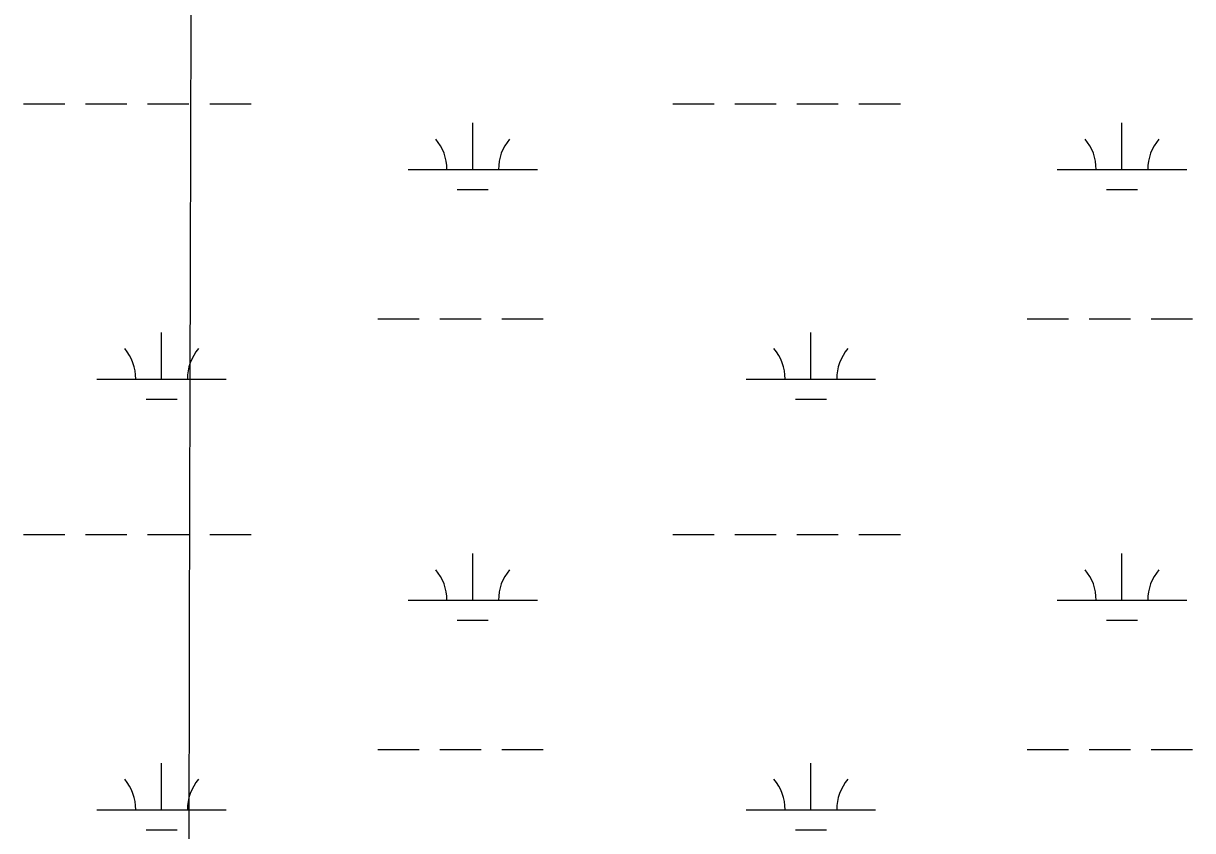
# Model space of a CAD drawing. Extents: x 3161564 to 3199464, y 849354 to 874788.
# Drawn here: x 3186585 to 3187489, y 866138 to 866762 of the extents above; entities that cross this region are included whole.
import ezdxf

# ---------------------------------------------------------------- set-up
doc = ezdxf.new("R2010")
doc.units = 0
doc.layers.add('V-GRID-MAJR', color=7, linetype='Continuous')
doc.layers.add('V-WETL-SWMP', color=7, linetype='Continuous')

msp = doc.modelspace()

# ---------------------------------------------------------------- linework, layer by layer
at = {"layer": 'V-GRID-MAJR'}
msp.add_spline([(3186683.235, 854762.214), (3186699.099, 860821.649), (3186714.971, 866884.169), (3186730.843, 872946.731), (3186730.8510000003, 872949.773)], degree=3, dxfattribs=at)
at = {"layer": 'V-WETL-SWMP'}
for p, q in [((3186584.956576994, 866699.5182722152), (3186616.956576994, 866699.5182722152)), ((3186632.956576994, 866699.5182722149), (3186664.956576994, 866699.5182722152)), ((3186680.956576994, 866699.5182722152), (3186712.956576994, 866699.5182722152)), ((3186728.956576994, 866699.5182722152), (3186760.956576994, 866699.5182722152)), ((3187086.864576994, 866699.5182722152), (3187118.864576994, 866699.5182722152)), ((3187134.864576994, 866699.5182722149), (3187166.864576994, 866699.5182722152)), ((3187182.864576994, 866699.5182722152), (3187214.864576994, 866699.5182722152)), ((3187230.864576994, 866699.5182722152), (3187262.864576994, 866699.5182722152)), ((3186932.272576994, 866648.7762722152), (3186932.272576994, 866684.7762722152)), ((3187434.180576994, 866648.7762722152), (3187434.180576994, 866684.7762722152)), ((3186882.272576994, 866648.7762722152), (3186982.272576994, 866648.7762722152)), ((3187384.180576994, 866648.7762722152), (3187484.180576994, 866648.7762722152)), ((3186920.272576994, 866633.3452722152), (3186944.2725769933, 866633.3452722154)), ((3187422.180576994, 866633.3452722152), (3187446.1805769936, 866633.3452722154)), ((3186858.864576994, 866533.3442722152), (3186890.864576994, 866533.3442722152)), ((3186906.864576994, 866533.3442722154), (3186938.864576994, 866533.3442722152)), ((3186954.864576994, 866533.3442722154), (3186986.864576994, 866533.3442722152)), ((3187360.772576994, 866533.3442722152), (3187392.772576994, 866533.3442722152)), ((3187408.772576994, 866533.3442722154), (3187440.772576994, 866533.3442722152)), ((3187456.772576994, 866533.3442722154), (3187488.772576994, 866533.3442722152)), ((3186691.800576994, 866486.9142722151), (3186691.800576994, 866522.9142722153)), ((3187193.708576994, 866486.9142722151), (3187193.708576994, 866522.9142722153)), ((3186641.800576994, 866486.9142722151), (3186741.800576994, 866486.9142722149)), ((3187143.708576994, 866486.9142722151), (3187243.708576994, 866486.9142722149)), ((3186679.800576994, 866471.4832722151), (3186703.8005769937, 866471.4832722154)), ((3187181.708576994, 866471.4832722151), (3187205.7085769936, 866471.4832722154)), ((3186584.956576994, 866366.8432722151), (3186616.956576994, 866366.8432722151)), ((3186632.956576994, 866366.8432722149), (3186664.956576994, 866366.8432722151)), ((3186680.956576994, 866366.8432722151), (3186712.956576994, 866366.8432722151)), ((3186728.956576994, 866366.8432722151), (3186760.956576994, 866366.8432722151)), ((3187086.864576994, 866366.8432722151), (3187118.864576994, 866366.8432722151)), ((3187134.864576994, 866366.8432722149), (3187166.864576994, 866366.8432722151)), ((3187182.864576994, 866366.8432722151), (3187214.864576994, 866366.8432722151)), ((3187230.864576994, 866366.8432722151), (3187262.864576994, 866366.8432722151)), ((3186932.272576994, 866316.1012722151), (3186932.272576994, 866352.1012722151)), ((3187434.180576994, 866316.1012722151), (3187434.180576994, 866352.1012722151)), ((3186882.272576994, 866316.1012722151), (3186982.272576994, 866316.1012722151)), ((3187384.180576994, 866316.1012722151), (3187484.180576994, 866316.1012722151)), ((3186920.272576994, 866300.6702722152), (3186944.2725769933, 866300.6702722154)), ((3187422.180576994, 866300.6702722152), (3187446.1805769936, 866300.6702722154)), ((3186858.864576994, 866200.6692722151), (3186890.864576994, 866200.6692722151)), ((3186906.864576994, 866200.6692722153), (3186938.864576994, 866200.6692722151)), ((3186954.864576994, 866200.6692722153), (3186986.864576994, 866200.6692722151)), ((3187360.772576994, 866200.6692722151), (3187392.772576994, 866200.6692722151)), ((3187408.772576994, 866200.6692722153), (3187440.772576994, 866200.6692722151)), ((3187456.772576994, 866200.6692722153), (3187488.772576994, 866200.6692722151)), ((3186691.800576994, 866154.2392722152), (3186691.800576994, 866190.2392722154)), ((3187193.708576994, 866154.2392722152), (3187193.708576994, 866190.2392722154)), ((3186641.800576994, 866154.2392722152), (3186741.800576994, 866154.2392722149)), ((3187143.708576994, 866154.2392722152), (3187243.708576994, 866154.2392722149)), ((3186679.800576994, 866138.8082722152), (3186703.8005769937, 866138.8082722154)), ((3187181.708576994, 866138.8082722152), (3187205.7085769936, 866138.8082722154))]:
    msp.add_line(p, q, dxfattribs=at)
for centre, radius, start, end in [((3186877.029640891, 866649.2510753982), 35.24628790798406, 359.2281799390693, 40.771838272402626), ((3186987.515513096, 866649.2510753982), 35.24628790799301, 139.2281769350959, 180.77183526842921), ((3187378.937640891, 866649.2510753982), 35.24628790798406, 359.2281799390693, 40.771838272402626), ((3187489.423513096, 866649.2510753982), 35.24628790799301, 139.2281769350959, 180.77183526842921), ((3186636.557640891, 866487.3890753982), 35.24628790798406, 359.2281799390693, 40.771838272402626), ((3186747.043513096, 866487.3890753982), 35.24628790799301, 139.2281769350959, 180.77183526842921), ((3187138.4656408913, 866487.3890753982), 35.24628790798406, 359.2281799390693, 40.771838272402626), ((3187248.9515130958, 866487.3890753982), 35.24628790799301, 139.2281769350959, 180.77183526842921), ((3186877.029640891, 866316.5760753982), 35.24628790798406, 359.2281799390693, 40.771838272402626), ((3186987.515513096, 866316.5760753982), 35.24628790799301, 139.2281769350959, 180.77183526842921), ((3187378.937640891, 866316.5760753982), 35.24628790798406, 359.2281799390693, 40.771838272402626), ((3187489.423513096, 866316.5760753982), 35.24628790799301, 139.2281769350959, 180.77183526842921), ((3186636.557640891, 866154.7140753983), 35.24628790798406, 359.2281799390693, 40.771838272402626), ((3186747.043513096, 866154.7140753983), 35.24628790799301, 139.2281769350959, 180.77183526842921), ((3187138.4656408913, 866154.7140753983), 35.24628790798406, 359.2281799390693, 40.771838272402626), ((3187248.9515130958, 866154.7140753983), 35.24628790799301, 139.2281769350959, 180.77183526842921)]:
    msp.add_arc(centre, radius, start, end, dxfattribs=at)

doc.saveas('drawing.dxf')
